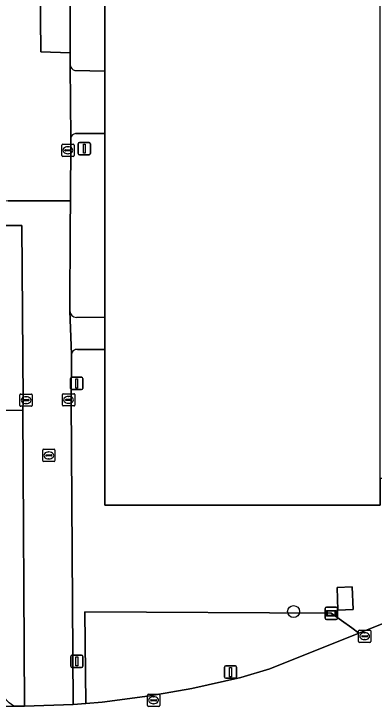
# Model space of a CAD drawing. Extents: x 161477 to 163040, y 383680 to 384871.
# Drawn here: x 162512.5 to 162541.8, y 384446.6 to 384503 of the extents above; entities that cross this region are included whole.
import ezdxf

# ---------------------------------------------------------------- set-up
doc = ezdxf.new("R2010")
doc.units = 0
for name, color, linetype in [('IMGEO_Boom', 7, 'Continuous'), ('IMGEO_Groenvoorziening', 7, 'Continuous'), ('IMGEO_Informatiebord', 7, 'Continuous'), ('IMGEO_Kolk', 7, 'Continuous'), ('IMGEO_Lichtmast', 7, 'Continuous'), ('IMGEO_Parkeervlak_open', 7, 'Continuous'), ('IMGEO_Rijbaan_lokaal_open', 7, 'Continuous'), ('IMGEO_Rioolput', 7, 'Continuous'), ('IMGEO_Voetpad_gesloten', 7, 'Continuous'), ('IMGEO_Voetpad_open', 7, 'Continuous')]:
    doc.layers.add(name, color=color, linetype=linetype)

msp = doc.modelspace()

# ---------------------------------------------------------------- linework, layer by layer
at = {"layer": 'IMGEO_Boom'}
msp.add_circle((162535.28, 384454.35), 0.489, dxfattribs=at)
at = {"layer": 'IMGEO_Groenvoorziening'}
for points in [[(162519.886, 384520.317), (162517.157, 384523.098), (162517.054, 384523.195), (162517.054, 384521.75), (162517.058, 384508.493), (162517.074, 384500), (162517.075, 384499.84), (162517.08, 384498.919), (162517.081, 384498.834)], [(162517.463, 384498.387), (162519.886, 384498.348), (162519.886, 384507.544), (162519.886, 384508.565), (162519.886, 384520.317)], [(162517.112, 384492.9), (162517.113, 384492.764), (162517.088, 384487.796), (162517.081, 384485.642), (162517.047, 384478.812)], [(162519.886, 384493.275), (162517.509, 384493.263)], [(162517.574, 384478.285), (162519.886, 384478.327), (162519.886, 384493.275)], [(162593.629, 384493.055), (162561.145, 384484.488), (162553.96, 384473.165), (162546.629, 384469.602), (162545.749, 384469.171), (162545.061, 384468.602), (162544.428, 384468.056), (162543.871, 384467.355), (162543.93, 384465.191), (162542.344, 384465.176), (162542.344, 384463.004), (162519.886, 384463.004), (162519.886, 384475.678), (162517.662, 384475.68)], [(162517.185, 384475.31), (162517.146, 384471.598), (162517.301, 384446.783), (162518.348, 384446.873), (162518.267, 384454.316), (162538.352, 384454.214), (162540.015, 384453.023), (162540.6, 384452.603), (162547.861, 384455.507), (162620.322, 384486.747), (162621.818, 384491.557)], [(162513.128, 384485.782), (162509.548, 384485.786), (162509.56, 384474.819), (162500.823, 384474.839), (162500.91, 384487.586), (162500, 384487.584), (162499.234, 384487.583), (162498.387, 384487.593), (162498.227, 384473.767), (162498.302, 384471.457)], [(162499.346, 384470.531), (162513.213, 384470.742), (162513.233, 384471.563), (162513.128, 384485.782)], [(162513.213, 384470.742), (162499.346, 384470.531)], [(162512.298, 384446.774), (162512.532, 384446.659), (162512.779, 384446.634), (162513.361, 384446.636), (162513.213, 384470.742)]]:
    msp.add_lwpolyline(points, dxfattribs=at)
for points in [[(162540.135, 384454.517), (162538.896, 384454.466), (162538.821, 384456.306), (162540.06, 384456.356)], [(162540.6, 384452.603), (162540.015, 384453.023), (162538.352, 384454.214), (162518.267, 384454.316), (162518.348, 384446.873), (162519.671, 384446.986), (162523.55, 384447.484), (162526.978, 384448.078), (162530.972, 384448.973), (162533.328, 384449.695)]]:
    msp.add_lwpolyline(points, close=True, dxfattribs=at)
for centre, radius, start, end in [((162517.585, 384498.878), 0.506, 184.9925, 256.041), ((162517.538, 384492.833), 0.431, 93.8759, 171.0011), ((162517.602, 384478.84), 0.555, 182.8667, 267.1333), ((162517.6, 384475.268), 0.417, 81.415, 174.1851)]:
    msp.add_arc(centre, radius, start, end, dxfattribs=at)
at = {"layer": 'IMGEO_Informatiebord'}
for p, q in [((162537.855, 384453.81), (162537.855, 384454.61)), ((162537.855, 384454.61), (162537.855, 384453.81)), ((162537.955, 384454.71), (162538.745, 384454.71)), ((162538.745, 384454.71), (162537.955, 384454.71)), ((162538.845, 384454.61), (162538.845, 384453.81)), ((162538.845, 384453.81), (162538.845, 384454.61)), ((162538.745, 384453.71), (162537.955, 384453.71)), ((162537.955, 384453.71), (162538.745, 384453.71))]:
    msp.add_line(p, q, dxfattribs=at)
for points in [[(162537.956, 384454.442), (162538.744, 384454.442), (162538.744, 384453.978), (162537.956, 384453.978), (162537.956, 384454.442)], [(162538.021, 384454.377), (162538.021, 384454.043), (162538.679, 384454.043), (162538.679, 384454.377), (162538.021, 384454.377)]]:
    msp.add_lwpolyline(points, dxfattribs=at)
for centre, start, end in [((162537.955, 384454.61), 90, 180), ((162537.955, 384454.61), 90, 180), ((162538.745, 384454.61), 0, 90), ((162538.745, 384454.61), 360, 90), ((162537.955, 384453.81), 180, 270), ((162537.955, 384453.81), 180, 270), ((162538.745, 384453.81), 270, 0), ((162538.745, 384453.81), 270, 0)]:
    msp.add_arc(centre, 0.1, start, end, dxfattribs=at)
at = {"layer": 'IMGEO_Kolk'}
for p, q in [((162516.384, 384491.479), (162516.384, 384492.331)), ((162516.459, 384492.405), (162517.311, 384492.405)), ((162517.385, 384492.331), (162517.385, 384491.479)), ((162516.643, 384491.899), (162516.643, 384491.911)), ((162517.081, 384491.862), (162516.683, 384491.862)), ((162516.686, 384491.948), (162517.084, 384491.948)), ((162516.895, 384491.625), (162516.87, 384491.625)), ((162516.872, 384492.185), (162516.897, 384492.185)), ((162517.127, 384491.911), (162517.127, 384491.899)), ((162517.311, 384491.405), (162516.459, 384491.405)), ((162512.979, 384471.135), (162512.979, 384471.987)), ((162513.054, 384472.061), (162513.906, 384472.061)), ((162513.98, 384471.987), (162513.98, 384471.135)), ((162516.436, 384471.162), (162516.436, 384472.014)), ((162516.511, 384472.088), (162517.363, 384472.088)), ((162517.437, 384472.014), (162517.437, 384471.162)), ((162513.238, 384471.555), (162513.238, 384471.567)), ((162513.676, 384471.518), (162513.278, 384471.518)), ((162513.281, 384471.604), (162513.679, 384471.604)), ((162513.467, 384471.841), (162513.492, 384471.841)), ((162513.722, 384471.567), (162513.722, 384471.555)), ((162516.695, 384471.582), (162516.695, 384471.594)), ((162517.133, 384471.545), (162516.735, 384471.545)), ((162516.738, 384471.631), (162517.136, 384471.631)), ((162516.947, 384471.308), (162516.922, 384471.308)), ((162516.924, 384471.868), (162516.949, 384471.868)), ((162517.179, 384471.594), (162517.179, 384471.582)), ((162513.906, 384471.061), (162513.054, 384471.061)), ((162513.49, 384471.281), (162513.465, 384471.281)), ((162517.363, 384471.088), (162516.511, 384471.088)), ((162540.572, 384451.915), (162540.572, 384452.767)), ((162540.647, 384452.841), (162541.499, 384452.841)), ((162541.573, 384452.767), (162541.573, 384451.915)), ((162540.831, 384452.335), (162540.831, 384452.347)), ((162541.269, 384452.298), (162540.871, 384452.298)), ((162540.874, 384452.384), (162541.272, 384452.384)), ((162541.06, 384452.621), (162541.085, 384452.621)), ((162541.315, 384452.347), (162541.315, 384452.335)), ((162541.499, 384451.841), (162540.647, 384451.841)), ((162541.083, 384452.061), (162541.058, 384452.061)), ((162523.441, 384447.628), (162524.293, 384447.628)), ((162523.366, 384446.702), (162523.366, 384447.554)), ((162523.625, 384447.122), (162523.625, 384447.134)), ((162524.063, 384447.085), (162523.665, 384447.085)), ((162523.668, 384447.171), (162524.066, 384447.171)), ((162523.854, 384447.408), (162523.879, 384447.408)), ((162524.109, 384447.134), (162524.109, 384447.122)), ((162524.367, 384447.554), (162524.367, 384446.702)), ((162524.293, 384446.628), (162523.441, 384446.628)), ((162523.877, 384446.848), (162523.852, 384446.848))]:
    msp.add_line(p, q, dxfattribs=at)
for points in [[(162516.384, 384491.479), (162516.384, 384492.331)], [(162516.459, 384492.405), (162517.311, 384492.405)], [(162517.385, 384492.331), (162517.385, 384491.479)], [(162517.311, 384491.405), (162516.459, 384491.405)], [(162512.979, 384471.135), (162512.979, 384471.987)], [(162513.054, 384472.061), (162513.906, 384472.061)], [(162513.98, 384471.987), (162513.98, 384471.135)], [(162516.436, 384471.162), (162516.436, 384472.014)], [(162516.511, 384472.088), (162517.363, 384472.088)], [(162517.437, 384472.014), (162517.437, 384471.162)], [(162513.906, 384471.061), (162513.054, 384471.061)], [(162517.363, 384471.088), (162516.511, 384471.088)], [(162540.572, 384451.915), (162540.572, 384452.767)], [(162540.647, 384452.841), (162541.499, 384452.841)], [(162541.573, 384452.767), (162541.573, 384451.915)], [(162541.499, 384451.841), (162540.647, 384451.841)], [(162523.441, 384447.628), (162524.293, 384447.628)], [(162523.366, 384446.702), (162523.366, 384447.554)], [(162524.367, 384447.554), (162524.367, 384446.702)], [(162524.293, 384446.628), (162523.441, 384446.628)]]:
    msp.add_lwpolyline(points, dxfattribs=at)
for centre, radius, start, end in [((162516.461, 384492.329), 0.0765, 91.552, 178.448), ((162516.461, 384492.329), 0.0765, 91.552, 178.448), ((162517.309, 384492.329), 0.0765, 1.552, 88.448), ((162517.309, 384492.329), 0.0765, 1.552, 88.448), ((162516.683, 384491.908), 0.0403, 85.8775, 175.7526), ((162516.68, 384491.898), 0.0366, 178.938, 274.7102), ((162517.084, 384491.905), 0.043, 264.8664, 352.4533), ((162517.088, 384491.91), 0.0386, 1.7309, 96.639), ((162516.461, 384491.481), 0.0765, 181.552, 268.448), ((162516.461, 384491.481), 0.0765, 181.552, 268.448), ((162517.309, 384491.481), 0.0765, 271.552, 358.448), ((162517.309, 384491.481), 0.0765, 271.552, 358.448), ((162513.056, 384471.985), 0.0765, 91.552, 178.448), ((162513.056, 384471.985), 0.0765, 91.552, 178.448), ((162513.904, 384471.985), 0.0765, 1.552, 88.448), ((162513.904, 384471.985), 0.0765, 1.552, 88.448), ((162516.513, 384472.012), 0.0765, 91.552, 178.448), ((162516.513, 384472.012), 0.0765, 91.552, 178.448), ((162517.361, 384472.012), 0.0765, 1.552, 88.448), ((162517.361, 384472.012), 0.0765, 1.552, 88.448), ((162513.278, 384471.564), 0.0403, 85.8775, 175.7526), ((162513.275, 384471.554), 0.0366, 178.938, 274.7102), ((162513.679, 384471.561), 0.043, 264.8664, 352.4533), ((162513.683, 384471.566), 0.0386, 1.7309, 96.639), ((162516.735, 384471.591), 0.0403, 85.8775, 175.7526), ((162516.732, 384471.581), 0.0366, 178.938, 274.7102), ((162517.136, 384471.588), 0.043, 264.8664, 352.4533), ((162517.14, 384471.593), 0.0386, 1.7309, 96.639), ((162513.056, 384471.137), 0.0765, 181.552, 268.448), ((162513.056, 384471.137), 0.0765, 181.552, 268.448), ((162513.904, 384471.137), 0.0765, 271.552, 358.448), ((162513.904, 384471.137), 0.0765, 271.552, 358.448), ((162516.513, 384471.164), 0.0765, 181.552, 268.448), ((162516.513, 384471.164), 0.0765, 181.552, 268.448), ((162517.361, 384471.164), 0.0765, 271.552, 358.448), ((162517.361, 384471.164), 0.0765, 271.552, 358.448), ((162540.649, 384452.765), 0.0765, 91.552, 178.448), ((162540.649, 384452.765), 0.0765, 91.552, 178.448), ((162541.497, 384452.765), 0.0765, 1.552, 88.448), ((162541.497, 384452.765), 0.0765, 1.552, 88.448), ((162540.871, 384452.344), 0.0403, 85.8775, 175.7526), ((162540.868, 384452.334), 0.0366, 178.938, 274.7102), ((162541.272, 384452.341), 0.043, 264.8664, 352.4533), ((162541.276, 384452.346), 0.0386, 1.7309, 96.639), ((162540.649, 384451.917), 0.0765, 181.552, 268.448), ((162540.649, 384451.917), 0.0765, 181.552, 268.448), ((162541.497, 384451.917), 0.0765, 271.552, 358.448), ((162541.497, 384451.917), 0.0765, 271.552, 358.448), ((162523.443, 384447.552), 0.0765, 91.552, 178.448), ((162523.443, 384447.552), 0.0765, 91.552, 178.448), ((162524.291, 384447.552), 0.0765, 1.552, 88.448), ((162524.291, 384447.552), 0.0765, 1.552, 88.448), ((162523.665, 384447.131), 0.0403, 85.8775, 175.7526), ((162523.662, 384447.121), 0.0366, 178.938, 274.7102), ((162524.066, 384447.128), 0.043, 264.8664, 352.4533), ((162524.07, 384447.133), 0.0386, 1.7309, 96.639), ((162523.443, 384446.704), 0.0765, 181.552, 268.448), ((162523.443, 384446.704), 0.0765, 181.552, 268.448), ((162524.291, 384446.704), 0.0765, 271.552, 358.448), ((162524.291, 384446.704), 0.0765, 271.552, 358.448)]:
    msp.add_arc(centre, radius, start, end, dxfattribs=at)
for centre, major_axis, ratio, start_param, end_param in [((162516.871, 384491.905), (-0.387, 0.002), 0.722429, 4.712389, 7.853982), ((162516.896, 384491.905), (-0.39, 0.002), 0.717154, 1.570796, 4.712389), ((162516.923, 384471.588), (-0.387, 0.002), 0.722429, 4.712389, 7.853982), ((162513.466, 384471.561), (-0.387, 0.002), 0.722429, 4.712389, 7.853982), ((162513.491, 384471.561), (-0.39, 0.002), 0.717154, 1.570796, 4.712389), ((162516.948, 384471.588), (-0.39, 0.002), 0.717154, 1.570796, 4.712389), ((162541.059, 384452.341), (-0.387, 0.002), 0.722429, 4.712389, 7.853982), ((162541.084, 384452.341), (-0.39, 0.002), 0.717154, 1.570796, 4.712389), ((162523.853, 384447.128), (-0.387, 0.002), 0.722429, 4.712389, 7.853982), ((162523.878, 384447.128), (-0.39, 0.002), 0.717154, 1.570796, 4.712389)]:
    msp.add_ellipse(centre, major_axis=major_axis, ratio=ratio, start_param=start_param, end_param=end_param, dxfattribs=at)
at = {"layer": 'IMGEO_Lichtmast'}
for p, q in [((162517.725, 384491.64), (162517.725, 384492.44)), ((162517.725, 384492.44), (162517.725, 384491.64)), ((162517.825, 384492.54), (162518.615, 384492.54)), ((162518.615, 384492.54), (162517.825, 384492.54)), ((162518.715, 384492.44), (162518.715, 384491.64)), ((162518.715, 384491.64), (162518.715, 384492.44)), ((162518.615, 384491.54), (162517.825, 384491.54)), ((162517.825, 384491.54), (162518.615, 384491.54)), ((162517.105, 384472.52), (162517.105, 384473.32)), ((162517.105, 384473.32), (162517.105, 384472.52)), ((162517.205, 384473.42), (162517.995, 384473.42)), ((162517.995, 384473.42), (162517.205, 384473.42)), ((162518.095, 384473.32), (162518.095, 384472.52)), ((162518.095, 384472.52), (162518.095, 384473.32)), ((162517.995, 384472.42), (162517.205, 384472.42)), ((162517.205, 384472.42), (162517.995, 384472.42)), ((162517.114, 384449.898), (162517.114, 384450.698)), ((162517.114, 384450.698), (162517.114, 384449.898)), ((162517.214, 384450.798), (162518.004, 384450.798)), ((162518.004, 384450.798), (162517.214, 384450.798)), ((162518.104, 384450.698), (162518.104, 384449.898)), ((162518.104, 384449.898), (162518.104, 384450.698)), ((162529.745, 384449.92), (162530.535, 384449.92)), ((162530.535, 384449.92), (162529.745, 384449.92)), ((162518.004, 384449.798), (162517.214, 384449.798)), ((162517.214, 384449.798), (162518.004, 384449.798)), ((162529.645, 384449.02), (162529.645, 384449.82)), ((162529.645, 384449.82), (162529.645, 384449.02)), ((162530.635, 384449.82), (162530.635, 384449.02)), ((162530.635, 384449.02), (162530.635, 384449.82)), ((162530.535, 384448.92), (162529.745, 384448.92)), ((162529.745, 384448.92), (162530.535, 384448.92))]:
    msp.add_line(p, q, dxfattribs=at)
for points in [[(162518.145, 384492.415), (162518.295, 384492.415), (162518.295, 384491.665), (162518.145, 384491.665), (162518.145, 384492.415)], [(162517.525, 384473.295), (162517.675, 384473.295), (162517.675, 384472.545), (162517.525, 384472.545), (162517.525, 384473.295)], [(162517.534, 384450.673), (162517.684, 384450.673), (162517.684, 384449.923), (162517.534, 384449.923), (162517.534, 384450.673)], [(162530.065, 384449.795), (162530.215, 384449.795), (162530.215, 384449.045), (162530.065, 384449.045), (162530.065, 384449.795)]]:
    msp.add_lwpolyline(points, dxfattribs=at)
for centre, start, end in [((162517.825, 384492.44), 90, 180), ((162517.825, 384492.44), 90, 180), ((162518.615, 384492.44), 0, 90), ((162518.615, 384492.44), 360, 90), ((162517.825, 384491.64), 180, 270), ((162517.825, 384491.64), 180, 270), ((162518.615, 384491.64), 270, 0), ((162518.615, 384491.64), 270, 0), ((162517.205, 384473.32), 90, 180), ((162517.205, 384473.32), 90, 180), ((162517.995, 384473.32), 0, 90), ((162517.995, 384473.32), 360, 90), ((162517.205, 384472.52), 180, 270), ((162517.205, 384472.52), 180, 270), ((162517.995, 384472.52), 270, 0), ((162517.995, 384472.52), 270, 0), ((162517.214, 384450.698), 90, 180), ((162517.214, 384450.698), 90, 180), ((162518.004, 384450.698), 0, 90), ((162518.004, 384450.698), 360, 90), ((162517.214, 384449.898), 180, 270), ((162517.214, 384449.898), 180, 270), ((162518.004, 384449.898), 270, 0), ((162518.004, 384449.898), 270, 0), ((162529.745, 384449.82), 90, 180), ((162529.745, 384449.82), 90, 180), ((162530.535, 384449.82), 0, 90), ((162530.535, 384449.82), 360, 90), ((162529.745, 384449.02), 180, 270), ((162529.745, 384449.02), 180, 270), ((162530.535, 384449.02), 270, 0), ((162530.535, 384449.02), 270, 0)]:
    msp.add_arc(centre, 0.1, start, end, dxfattribs=at)
at = {"layer": 'IMGEO_Parkeervlak_open'}
for points in [[(162542.344, 384529.018), (162542.344, 384530.919), (162542.344, 384533.332), (162521.546, 384533.332), (162519.886, 384533.332), (162519.886, 384528.311), (162519.886, 384520.317), (162519.886, 384508.565), (162519.886, 384507.544), (162519.886, 384498.348), (162519.886, 384493.275), (162519.886, 384478.327), (162519.886, 384475.678), (162519.886, 384463.004), (162542.344, 384463.004), (162542.344, 384465.176), (162542.344, 384468.907)], [(162517.054, 384521.75), (162514.632, 384521.782), (162514.632, 384516.42), (162514.611, 384510.918), (162514.632, 384505.424), (162514.688, 384499.913), (162517.075, 384499.84), (162517.074, 384500), (162517.058, 384508.493)], [(162511.097, 384447.942), (162510.888, 384448.103), (162510.644, 384448.205), (162510.383, 384448.238), (162500.432, 384448.203), (162496.407, 384448.188), (162491.364, 384448.17), (162491.094, 384448.131), (162490.843, 384448.021), (162490.632, 384447.847), (162489.796, 384446.939), (162489.59, 384446.769), (162489.346, 384446.631), (162488.746, 384446.568), (162512.779, 384446.634), (162512.532, 384446.659), (162512.298, 384446.774), (162512.098, 384446.93)]]:
    msp.add_lwpolyline(points, close=True, dxfattribs=at)
at = {"layer": 'IMGEO_Rijbaan_lokaal_open'}
for points in [[(162512.027, 384487.786), (162516.643, 384487.801), (162517.088, 384487.796), (162517.113, 384492.764), (162517.112, 384492.9), (162517.112, 384492.917), (162517.081, 384498.777), (162517.081, 384498.834), (162517.08, 384498.919), (162517.075, 384499.84), (162514.688, 384499.913), (162514.632, 384505.424), (162514.611, 384510.918), (162514.632, 384516.42), (162514.632, 384521.782), (162517.054, 384521.75), (162517.054, 384523.195), (162517.053, 384525.466), (162517.056, 384531.196), (162517.059, 384536.695), (162517.066, 384540.258), (162517.084, 384549.155), (162517.094, 384551.037)], [(162654.025, 384501.282), (162651.069, 384500), (162640.364, 384495.358), (162632.268, 384491.895), (162621.615, 384487.315), (162620.322, 384486.747), (162547.861, 384455.507), (162540.6, 384452.603), (162533.328, 384449.695), (162530.972, 384448.973), (162526.978, 384448.078), (162523.55, 384447.484), (162519.671, 384446.986), (162518.348, 384446.873), (162517.301, 384446.783), (162513.361, 384446.636), (162512.779, 384446.634), (162488.746, 384446.568)], [(162517.081, 384498.834), (162517.081, 384498.777), (162517.112, 384492.917), (162517.112, 384492.9)], [(162519.886, 384498.348), (162517.463, 384498.387)], [(162517.509, 384493.263), (162519.886, 384493.275), (162519.886, 384498.348)]]:
    msp.add_lwpolyline(points, dxfattribs=at)
for centre, radius, start, end in [((162517.585, 384498.878), 0.506, 184.9925, 256.041), ((162517.538, 384492.833), 0.431, 93.8759, 171.0011)]:
    msp.add_arc(centre, radius, start, end, dxfattribs=at)
at = {"layer": 'IMGEO_Rioolput'}
for p, q in [((162514.829, 384466.634), (162514.829, 384467.486)), ((162514.904, 384467.56), (162515.756, 384467.56)), ((162515.83, 384467.486), (162515.83, 384466.634)), ((162515.088, 384467.054), (162515.088, 384467.066)), ((162515.526, 384467.017), (162515.128, 384467.017)), ((162515.131, 384467.103), (162515.529, 384467.103)), ((162515.317, 384467.34), (162515.342, 384467.34)), ((162515.572, 384467.066), (162515.572, 384467.054)), ((162515.756, 384466.56), (162514.904, 384466.56)), ((162515.34, 384466.78), (162515.315, 384466.78))]:
    msp.add_line(p, q, dxfattribs=at)
for points in [[(162514.829, 384466.634), (162514.829, 384467.486)], [(162514.904, 384467.56), (162515.756, 384467.56)], [(162515.83, 384467.486), (162515.83, 384466.634)], [(162515.756, 384466.56), (162514.904, 384466.56)]]:
    msp.add_lwpolyline(points, dxfattribs=at)
for centre, radius, start, end in [((162514.906, 384467.484), 0.0765, 91.552, 178.448), ((162514.906, 384467.484), 0.0765, 91.552, 178.448), ((162515.754, 384467.484), 0.0765, 1.552, 88.448), ((162515.754, 384467.484), 0.0765, 1.552, 88.448), ((162515.128, 384467.063), 0.0403, 85.8775, 175.7526), ((162515.125, 384467.053), 0.0366, 178.938, 274.7102), ((162515.529, 384467.06), 0.043, 264.8664, 352.4533), ((162515.533, 384467.065), 0.0386, 1.7309, 96.639), ((162514.906, 384466.636), 0.0765, 181.552, 268.448), ((162514.906, 384466.636), 0.0765, 181.552, 268.448), ((162515.754, 384466.636), 0.0765, 271.552, 358.448), ((162515.754, 384466.636), 0.0765, 271.552, 358.448)]:
    msp.add_arc(centre, radius, start, end, dxfattribs=at)
for centre, major_axis, ratio, start_param, end_param in [((162515.316, 384467.06), (-0.387, 0.002), 0.722429, 4.712389, 7.853982), ((162515.341, 384467.06), (-0.39, 0.002), 0.717154, 1.570796, 4.712389)]:
    msp.add_ellipse(centre, major_axis=major_axis, ratio=ratio, start_param=start_param, end_param=end_param, dxfattribs=at)
at = {"layer": 'IMGEO_Voetpad_gesloten'}
msp.add_lwpolyline([(162540.06, 384456.356), (162538.821, 384456.306), (162538.896, 384454.466), (162540.135, 384454.517)], close=True, dxfattribs=at)
at = {"layer": 'IMGEO_Voetpad_open'}
msp.add_lwpolyline([(162517.146, 384471.598), (162517.185, 384475.31), (162517.047, 384478.812), (162517.081, 384485.642), (162517.088, 384487.796), (162516.643, 384487.801), (162512.027, 384487.786), (162501.756, 384487.753), (162501.751, 384487.566), (162500.91, 384487.586), (162500.823, 384474.839), (162509.56, 384474.819), (162509.548, 384485.786), (162513.128, 384485.782), (162513.233, 384471.563), (162513.213, 384470.742), (162513.361, 384446.636), (162517.301, 384446.783)], close=True, dxfattribs=at)
for points in [[(162517.047, 384478.812), (162517.185, 384475.31)], [(162519.886, 384478.327), (162517.574, 384478.285)], [(162517.662, 384475.68), (162519.886, 384475.678), (162519.886, 384478.327)]]:
    msp.add_lwpolyline(points, dxfattribs=at)
for centre, radius, start, end in [((162517.602, 384478.84), 0.555, 182.8667, 267.1333), ((162517.6, 384475.268), 0.417, 81.415, 174.1851)]:
    msp.add_arc(centre, radius, start, end, dxfattribs=at)

doc.saveas('drawing.dxf')
